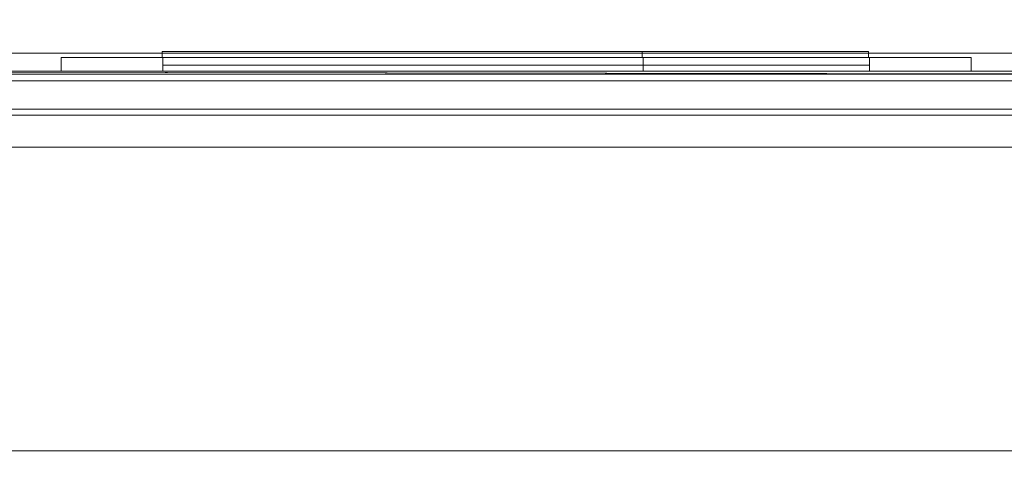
# Model space of a CAD drawing. Header units: inches. Extents: x 813 to 1305, y 19 to 194.
# Tile 644 of 875: x 1222 to 1229, y 104 to 107. Entities that reach past the tile are written whole.
import ezdxf

# ---------------------------------------------------------------- set-up
doc = ezdxf.new("R2010")
doc.units = ezdxf.units.IN
doc.header["$MEASUREMENT"] = 0
for name, color, linetype, true_color in [('CET color Grey2', 7, 'Continuous', 0x060606), ('CET color Grey98', 7, 'Continuous', 0xfafafa), ('CET color NavajoWhite4', 7, 'Continuous', 0x81775f)]:
    doc.layers.add(name, color=color, linetype=linetype, true_color=true_color)
doc.layers.add('CET Default', color=7, linetype='Continuous')

# ---------------------------------------------------------------- blocks, each defined once
blk = doc.blocks.new('*C164')
at = {"layer": 'CET color Grey2', "linetype": 'Continuous', "lineweight": 0}
for points, invisible_edges in [([(40, 2.5, 32.1525), (2, 2.5, 32.1525), (2, 2.5, 34.0275), (40, 2.5, 32.1525)], 4), ([(40, 2.5, 32.1525), (2, 2.5, 34.0275), (40, 2.5, 34.0275), (40, 2.5, 32.1525)], 9), ([(2, 2.5, 32.1525), (40, 2.5, 32.1525), (40, 0.5, 32.1525), (2, 2.5, 32.1525)], 4), ([(2, 2.5, 32.1525), (40, 0.5, 32.1525), (2, 0.5, 32.1525), (2, 2.5, 32.1525)], 9), ([(2, 0.5, 34.0275), (40, 0.5, 34.0275), (40, 2.5, 34.0275), (2, 0.5, 34.0275)], 4), ([(2, 0.5, 34.0275), (40, 2.5, 34.0275), (2, 2.5, 34.0275), (2, 0.5, 34.0275)], 9), ([(40, 2.5, 48.4213), (2, 2.5, 48.4213), (2, 2.5, 49.4213), (40, 2.5, 48.4213)], 4), ([(40, 2.5, 48.4213), (2, 2.5, 49.4213), (40, 2.5, 49.4213), (40, 2.5, 48.4213)], 9), ([(2, 2.5, 48.4213), (40, 2.5, 48.4213), (40, 0.5, 48.4213), (2, 2.5, 48.4213)], 4), ([(2, 2.5, 48.4213), (40, 0.5, 48.4213), (2, 0.5, 48.4213), (2, 2.5, 48.4213)], 9), ([(2, 0.5, 49.4213), (40, 0.5, 49.4213), (40, 2.5, 49.4213), (2, 0.5, 49.4213)], 4), ([(2, 0.5, 49.4213), (40, 2.5, 49.4213), (2, 2.5, 49.4213), (2, 0.5, 49.4213)], 9), ([(40, 2.5, 8.59), (2, 2.5, 8.59), (2, 2.5, 9.59), (40, 2.5, 8.59)], 4), ([(40, 2.5, 8.59), (2, 2.5, 9.59), (40, 2.5, 9.59), (40, 2.5, 8.59)], 9), ([(2, 2.5, 8.59), (40, 2.5, 8.59), (40, 0.5, 8.59), (2, 2.5, 8.59)], 4), ([(2, 2.5, 8.59), (40, 0.5, 8.59), (2, 0.5, 8.59), (2, 2.5, 8.59)], 9), ([(2, 0.5, 9.59), (40, 0.5, 9.59), (40, 2.5, 9.59), (2, 0.5, 9.59)], 4), ([(2, 0.5, 9.59), (40, 2.5, 9.59), (2, 2.5, 9.59), (2, 0.5, 9.59)], 9), ([(40, 2.5, 0.5), (2, 2.5, 0.5), (2, 2.5, 1.5), (40, 2.5, 0.5)], 4), ([(40, 2.5, 0.5), (2, 2.5, 1.5), (40, 2.5, 1.5), (40, 2.5, 0.5)], 9), ([(2, 2.5, 0.5), (40, 2.5, 0.5), (40, 0.5, 0.5), (2, 2.5, 0.5)], 4), ([(2, 2.5, 0.5), (40, 0.5, 0.5), (2, 0.5, 0.5), (2, 2.5, 0.5)], 9), ([(2, 0.5, 1.5), (40, 0.5, 1.5), (40, 2.5, 1.5), (2, 0.5, 1.5)], 4), ([(2, 0.5, 1.5), (40, 2.5, 1.5), (2, 2.5, 1.5), (2, 0.5, 1.5)], 9), ([(2, 0.5, 32.1525), (40, 0.5, 32.1525), (40, 0.5, 34.0275), (2, 0.5, 32.1525)], 4), ([(2, 0.5, 32.1525), (40, 0.5, 34.0275), (2, 0.5, 34.0275), (2, 0.5, 32.1525)], 9), ([(2, 0.5, 48.4213), (40, 0.5, 48.4213), (40, 0.5, 49.4213), (2, 0.5, 48.4213)], 4), ([(2, 0.5, 48.4213), (40, 0.5, 49.4213), (2, 0.5, 49.4213), (2, 0.5, 48.4213)], 9), ([(2, 0.5, 8.59), (40, 0.5, 8.59), (40, 0.5, 9.59), (2, 0.5, 8.59)], 4), ([(2, 0.5, 8.59), (40, 0.5, 9.59), (2, 0.5, 9.59), (2, 0.5, 8.59)], 9), ([(2, 0.5, 0.5), (40, 0.5, 0.5), (40, 0.5, 1.5), (2, 0.5, 0.5)], 4), ([(2, 0.5, 0.5), (40, 0.5, 1.5), (2, 0.5, 1.5), (2, 0.5, 0.5)], 9)]:
    blk.add_3dface(points, dxfattribs=dict(at, invisible_edges=invisible_edges))
at = {"layer": 'CET color Grey98', "linetype": 'Continuous', "lineweight": 0}
for points, invisible_edges in [([(10.425, 3.09, 5.5505), (5.775, 3.09, 5.5505), (5.775, 3.1294, 5.5505), (10.425, 3.09, 5.5505)], 4), ([(10.425, 3.09, 5.5505), (5.775, 3.1294, 5.5505), (10.425, 3.1294, 5.5505), (10.425, 3.09, 5.5505)], 9), ([(10.425, 3.1294, 7.5505), (5.775, 3.1294, 7.5505), (5.775, 3.09, 7.5505), (10.425, 3.1294, 7.5505)], 4), ([(10.425, 3.1294, 7.5505), (5.775, 3.09, 7.5505), (10.425, 3.09, 7.5505), (10.425, 3.1294, 7.5505)], 9), ([(10.425, 3.1294, 5.5505), (5.775, 3.1294, 5.5505), (5.775, 3.1294, 7.5505), (10.425, 3.1294, 5.5505)], 4), ([(10.425, 3.1294, 5.5505), (5.775, 3.1294, 7.5505), (10.425, 3.1294, 7.5505), (10.425, 3.1294, 5.5505)], 9), ([(5.775, 3.1294, 5.5505), (5.775, 3.09, 5.5505), (5.775, 3.09, 7.5505), (5.775, 3.1294, 5.5505)], 4), ([(5.775, 3.1294, 5.5505), (5.775, 3.09, 7.5505), (5.775, 3.1294, 7.5505), (5.775, 3.1294, 5.5505)], 9), ([(5.775, 3.09, 5.0305), (5.775, 3.1294, 5.0305), (5.775, 3.1294, 3.3705), (5.775, 3.09, 5.0305)], 4), ([(5.775, 3.09, 5.0305), (5.775, 3.1294, 3.3705), (5.775, 3.09, 3.3705), (5.775, 3.09, 5.0305)], 9), ([(5.775, 3.09, 5.0305), (8.935, 3.09, 5.0305), (8.935, 3.1294, 5.0305), (5.775, 3.09, 5.0305)], 4), ([(5.775, 3.09, 5.0305), (8.935, 3.1294, 5.0305), (5.775, 3.1294, 5.0305), (5.775, 3.09, 5.0305)], 9), ([(5.775, 3.1294, 3.3705), (8.935, 3.1294, 3.3705), (8.935, 3.09, 3.3705), (5.775, 3.1294, 3.3705)], 4), ([(5.775, 3.1294, 3.3705), (8.935, 3.09, 3.3705), (5.775, 3.09, 3.3705), (5.775, 3.1294, 3.3705)], 9), ([(5.775, 3.1294, 5.0305), (8.935, 3.1294, 5.0305), (8.935, 3.1294, 3.3705), (5.775, 3.1294, 5.0305)], 4), ([(5.775, 3.1294, 5.0305), (8.935, 3.1294, 3.3705), (5.775, 3.1294, 3.3705), (5.775, 3.1294, 5.0305)], 9), ([(8.935, 3.1294, 5.0305), (8.935, 3.09, 5.0305), (8.935, 3.09, 3.3705), (8.935, 3.1294, 5.0305)], 4), ([(8.935, 3.1294, 5.0305), (8.935, 3.09, 3.3705), (8.935, 3.1294, 3.3705), (8.935, 3.1294, 5.0305)], 9), ([(10.425, 3.09, 5.5505), (10.425, 3.1294, 5.5505), (10.425, 3.1294, 7.5505), (10.425, 3.09, 5.5505)], 4), ([(10.425, 3.09, 5.5505), (10.425, 3.1294, 7.5505), (10.425, 3.09, 7.5505), (10.425, 3.09, 5.5505)], 9), ([(5.78, 3.09, 5.5455), (5.78, 3.09, 5.0305), (5.11, 3.09, 2.5955), (5.78, 3.09, 5.5455)], 15), ([(5.78, 3.09, 7.5455), (5.78, 3.09, 5.5455), (5.11, 3.09, 2.5955), (5.78, 3.09, 7.5455)], 6), ([(5.78, 3.09, 7.5455), (5.11, 3.09, 2.5955), (5.11, 3.09, 8.2155), (5.78, 3.09, 7.5455)], 13), ([(10.43, 3.09, 7.5455), (5.78, 3.09, 7.5455), (5.11, 3.09, 8.2155), (10.43, 3.09, 7.5455)], 6), ([(10.43, 3.09, 7.5455), (5.11, 3.09, 8.2155), (11.1, 3.09, 8.2155), (10.43, 3.09, 7.5455)], 13), ([(8.94, 3.09, 3.3705), (11.1, 3.09, 2.5955), (5.11, 3.09, 2.5955), (8.94, 3.09, 3.3705)], 13), ([(5.78, 3.09, 3.3705), (8.94, 3.09, 3.3705), (5.11, 3.09, 2.5955), (5.78, 3.09, 3.3705)], 6), ([(5.78, 3.09, 3.3705), (5.11, 3.09, 2.5955), (5.78, 3.09, 5.0305), (5.78, 3.09, 3.3705)], 11), ([(5.11, 3.09, 2.5955), (11.1, 3.09, 2.5955), (5.11, 3, 2.5955), (5.11, 3.09, 2.5955)], 2), ([(11.1, 3.09, 2.5955), (11.1, 3, 2.5955), (5.11, 3, 2.5955), (11.1, 3.09, 2.5955)], 4), ([(5.11, 3.09, 8.2155), (5.11, 3.09, 2.5955), (5.11, 3, 8.2155), (5.11, 3.09, 8.2155)], 2), ([(5.11, 3.09, 2.5955), (5.11, 3, 2.5955), (5.11, 3, 8.2155), (5.11, 3.09, 2.5955)], 4), ([(11.1, 3.09, 8.2155), (5.11, 3.09, 8.2155), (11.1, 3, 8.2155), (11.1, 3.09, 8.2155)], 2), ([(5.11, 3.09, 8.2155), (5.11, 3, 8.2155), (11.1, 3, 8.2155), (5.11, 3.09, 8.2155)], 4), ([(5.775, 3.09, 5.5505), (10.425, 3.09, 5.5505), (10.425, 3.09, 7.5505), (5.775, 3.09, 5.5505)], 4), ([(5.775, 3.09, 5.5505), (10.425, 3.09, 7.5505), (5.775, 3.09, 7.5505), (5.775, 3.09, 5.5505)], 9), ([(8.935, 3.09, 5.0305), (5.775, 3.09, 5.0305), (5.775, 3.09, 3.3705), (8.935, 3.09, 5.0305)], 4), ([(8.935, 3.09, 5.0305), (5.775, 3.09, 3.3705), (8.935, 3.09, 3.3705), (8.935, 3.09, 5.0305)], 9), ([(5.78, 3.09, 5.5455), (5.78, 3.09, 7.5455), (5.78, 3, 5.5455), (5.78, 3.09, 5.5455)], 2), ([(5.78, 3.09, 7.5455), (5.78, 3, 7.5455), (5.78, 3, 5.5455), (5.78, 3.09, 7.5455)], 4), ([(10.43, 3.09, 5.5455), (5.78, 3.09, 5.5455), (10.43, 3, 5.5455), (10.43, 3.09, 5.5455)], 2), ([(5.78, 3.09, 5.5455), (5.78, 3, 5.5455), (10.43, 3, 5.5455), (5.78, 3.09, 5.5455)], 4), ([(5.78, 3.09, 5.0305), (8.94, 3.09, 5.0305), (5.78, 3, 5.0305), (5.78, 3.09, 5.0305)], 2), ([(8.94, 3.09, 5.0305), (8.94, 3, 5.0305), (5.78, 3, 5.0305), (8.94, 3.09, 5.0305)], 4), ([(5.78, 3.09, 3.3705), (5.78, 3.09, 5.0305), (5.78, 3, 3.3705), (5.78, 3.09, 3.3705)], 2), ([(5.78, 3.09, 5.0305), (5.78, 3, 5.0305), (5.78, 3, 3.3705), (5.78, 3.09, 5.0305)], 4), ([(8.94, 3.09, 3.3705), (5.78, 3.09, 3.3705), (8.94, 3, 3.3705), (8.94, 3.09, 3.3705)], 2), ([(5.78, 3.09, 3.3705), (5.78, 3, 3.3705), (8.94, 3, 3.3705), (5.78, 3.09, 3.3705)], 4), ([(5.78, 3.09, 5.5455), (10.43, 3.09, 5.5455), (8.94, 3.09, 5.0305), (5.78, 3.09, 5.5455)], 6), ([(5.78, 3.09, 5.5455), (8.94, 3.09, 5.0305), (5.78, 3.09, 5.0305), (5.78, 3.09, 5.5455)], 13), ([(5.78, 3.09, 7.5455), (10.43, 3.09, 7.5455), (5.78, 3, 7.5455), (5.78, 3.09, 7.5455)], 2), ([(10.43, 3.09, 7.5455), (10.43, 3, 7.5455), (5.78, 3, 7.5455), (10.43, 3.09, 7.5455)], 4), ([(10.3675, 3.09, 5.608), (5.8425, 3.09, 5.608), (5.8425, 3.09, 7.483), (10.3675, 3.09, 5.608)], 4), ([(10.3675, 3.09, 5.608), (5.8425, 3.09, 7.483), (10.3675, 3.09, 7.483), (10.3675, 3.09, 5.608)], 9), ([(8.8775, 3.09, 3.433), (5.8425, 3.09, 3.433), (5.8425, 3.09, 4.968), (8.8775, 3.09, 3.433)], 4), ([(8.8775, 3.09, 3.433), (5.8425, 3.09, 4.968), (8.8775, 3.09, 4.968), (8.8775, 3.09, 3.433)], 9), ([(8.94, 3.09, 5.0305), (8.94, 3.09, 3.3705), (8.94, 3, 5.0305), (8.94, 3.09, 5.0305)], 2), ([(8.94, 3.09, 3.3705), (8.94, 3, 3.3705), (8.94, 3, 5.0305), (8.94, 3.09, 3.3705)], 4), ([(10.43, 3.09, 5.5455), (8.94, 3.09, 3.3705), (8.94, 3.09, 5.0305), (10.43, 3.09, 5.5455)], 13), ([(8.94, 3.09, 3.3705), (10.43, 3.09, 5.5455), (11.1, 3.09, 2.5955), (8.94, 3.09, 3.3705)], 15), ([(10.43, 3.09, 5.5455), (10.43, 3.09, 7.5455), (11.1, 3.09, 8.2155), (10.43, 3.09, 5.5455)], 6), ([(10.43, 3.09, 5.5455), (11.1, 3.09, 8.2155), (11.1, 3.09, 2.5955), (10.43, 3.09, 5.5455)], 13), ([(10.43, 3.09, 7.5455), (10.43, 3.09, 5.5455), (10.43, 3, 7.5455), (10.43, 3.09, 7.5455)], 2), ([(10.43, 3.09, 5.5455), (10.43, 3, 5.5455), (10.43, 3, 7.5455), (10.43, 3.09, 5.5455)], 4), ([(11.1, 3.09, 2.5955), (11.1, 3.09, 8.2155), (11.1, 3, 2.5955), (11.1, 3.09, 2.5955)], 2), ([(11.1, 3.09, 8.2155), (11.1, 3, 8.2155), (11.1, 3, 2.5955), (11.1, 3.09, 8.2155)], 4), ([(42, 3, 0.5625), (0, 3, 0.5625), (0, 3, 0.8675), (42, 3, 0.5625)], 4), ([(42, 3, 0.5625), (0, 3, 0.8675), (42, 3, 0.8675), (42, 3, 0.5625)], 9), ([(42, 3, 0.8675), (0, 3, 0.8675), (0, 2.9375, 0.93), (42, 3, 0.8675)], 4), ([(42, 3, 0.8675), (0, 2.9375, 0.93), (42, 2.9375, 0.93), (42, 3, 0.8675)], 9), ([(41.9803, 3, 1.18), (0.0197, 3, 1.18), (0.0197, 3, 8.84), (41.9803, 3, 1.18)], 4), ([(41.9803, 3, 1.18), (0.0197, 3, 8.84), (41.9803, 3, 8.84), (41.9803, 3, 1.18)], 9), ([(41.9803, 3, 8.84), (0.0197, 3, 8.84), (0.0197, 2.9375, 8.9025), (41.9803, 3, 8.84)], 4), ([(41.9803, 3, 8.84), (0.0197, 2.9375, 8.9025), (41.9803, 2.9375, 8.9025), (41.9803, 3, 8.84)], 9), ([(41.8125, 2.9375, 9.09), (0.1875, 3, 9.1525), (41.8125, 3, 9.1525), (41.8125, 2.9375, 9.09)], 9), ([(41.8125, 2.9375, 9.09), (0.1875, 2.9375, 9.09), (0.1875, 3, 9.1525), (41.8125, 2.9375, 9.09)], 4), ([(41.8125, 3, 9.1525), (0.1875, 3, 32.9025), (41.8125, 3, 32.9025), (41.8125, 3, 9.1525)], 9), ([(41.8125, 3, 9.1525), (0.1875, 3, 9.1525), (0.1875, 3, 32.9025), (41.8125, 3, 9.1525)], 4), ([(41.8125, 3, 32.9025), (0.1875, 2.9375, 32.965), (41.8125, 2.9375, 32.965), (41.8125, 3, 32.9025)], 9), ([(41.8125, 3, 32.9025), (0.1875, 3, 32.9025), (0.1875, 2.9375, 32.965), (41.8125, 3, 32.9025)], 4), ([(41.8125, 3, 33.26), (41.8125, 2.75, 33.26), (0.1875, 3, 33.26), (41.8125, 3, 33.26)], 2), ([(0.1875, 3, 33.26), (41.8125, 2.75, 33.26), (0.1875, 2.75, 33.26), (0.1875, 3, 33.26)], 9), ([(41.8125, 3, 33.26), (0.1875, 3, 33.26), (0.1875, 3, 35.005), (41.8125, 3, 33.26)], 4), ([(41.8125, 3, 33.26), (0.1875, 3, 35.005), (41.8125, 3, 35.005), (41.8125, 3, 33.26)], 9), ([(41.8125, 2.75, 34.92), (41.8125, 3, 34.92), (0.1875, 3, 34.92), (41.8125, 2.75, 34.92)], 4), ([(41.8125, 2.75, 34.92), (0.1875, 3, 34.92), (0.1875, 2.75, 34.92), (41.8125, 2.75, 34.92)], 9), ([(41.8125, 3, 35.26), (41.8125, 2.75, 35.26), (0.1875, 3, 35.26), (41.8125, 3, 35.26)], 2), ([(0.1875, 3, 35.26), (41.8125, 2.75, 35.26), (0.1875, 2.75, 35.26), (0.1875, 3, 35.26)], 9), ([(41.8125, 3, 35.26), (0.1875, 3, 35.26), (0.1875, 3, 37.005), (41.8125, 3, 35.26)], 4), ([(41.8125, 3, 35.26), (0.1875, 3, 37.005), (41.8125, 3, 37.005), (41.8125, 3, 35.26)], 9), ([(41.8125, 2.75, 36.92), (41.8125, 3, 36.92), (0.1875, 3, 36.92), (41.8125, 2.75, 36.92)], 4), ([(41.8125, 2.75, 36.92), (0.1875, 3, 36.92), (0.1875, 2.75, 36.92), (41.8125, 2.75, 36.92)], 9), ([(41.8125, 3, 37.26), (41.8125, 2.75, 37.26), (0.1875, 3, 37.26), (41.8125, 3, 37.26)], 2), ([(0.1875, 3, 37.26), (41.8125, 2.75, 37.26), (0.1875, 2.75, 37.26), (0.1875, 3, 37.26)], 9), ([(41.8125, 3, 37.26), (0.1875, 3, 37.26), (0.1875, 3, 39.005), (41.8125, 3, 37.26)], 4), ([(41.8125, 3, 37.26), (0.1875, 3, 39.005), (41.8125, 3, 39.005), (41.8125, 3, 37.26)], 9), ([(41.8125, 2.75, 38.92), (41.8125, 3, 38.92), (0.1875, 3, 38.92), (41.8125, 2.75, 38.92)], 4), ([(41.8125, 2.75, 38.92), (0.1875, 3, 38.92), (0.1875, 2.75, 38.92), (41.8125, 2.75, 38.92)], 9), ([(41.8125, 3, 39.26), (41.8125, 2.75, 39.26), (0.1875, 3, 39.26), (41.8125, 3, 39.26)], 2), ([(0.1875, 3, 39.26), (41.8125, 2.75, 39.26), (0.1875, 2.75, 39.26), (0.1875, 3, 39.26)], 9), ([(41.8125, 3, 39.26), (0.1875, 3, 39.26), (0.1875, 3, 41.005), (41.8125, 3, 39.26)], 4), ([(41.8125, 3, 39.26), (0.1875, 3, 41.005), (41.8125, 3, 41.005), (41.8125, 3, 39.26)], 9), ([(41.8125, 2.75, 40.92), (41.8125, 3, 40.92), (0.1875, 3, 40.92), (41.8125, 2.75, 40.92)], 4), ([(41.8125, 2.75, 40.92), (0.1875, 3, 40.92), (0.1875, 2.75, 40.92), (41.8125, 2.75, 40.92)], 9), ([(41.8125, 3, 41.26), (41.8125, 2.75, 41.26), (0.1875, 3, 41.26), (41.8125, 3, 41.26)], 2), ([(0.1875, 3, 41.26), (41.8125, 2.75, 41.26), (0.1875, 2.75, 41.26), (0.1875, 3, 41.26)], 9), ([(41.8125, 3, 41.26), (0.1875, 3, 41.26), (0.1875, 3, 43.005), (41.8125, 3, 41.26)], 4), ([(41.8125, 3, 41.26), (0.1875, 3, 43.005), (41.8125, 3, 43.005), (41.8125, 3, 41.26)], 9), ([(41.8125, 2.75, 42.92), (41.8125, 3, 42.92), (0.1875, 3, 42.92), (41.8125, 2.75, 42.92)], 4), ([(41.8125, 2.75, 42.92), (0.1875, 3, 42.92), (0.1875, 2.75, 42.92), (41.8125, 2.75, 42.92)], 9), ([(41.8125, 3, 43.26), (41.8125, 2.75, 43.26), (0.1875, 3, 43.26), (41.8125, 3, 43.26)], 2), ([(0.1875, 3, 43.26), (41.8125, 2.75, 43.26), (0.1875, 2.75, 43.26), (0.1875, 3, 43.26)], 9), ([(41.8125, 3, 43.26), (0.1875, 3, 43.26), (0.1875, 3, 45.005), (41.8125, 3, 43.26)], 4), ([(41.8125, 3, 43.26), (0.1875, 3, 45.005), (41.8125, 3, 45.005), (41.8125, 3, 43.26)], 9), ([(41.8125, 2.75, 44.92), (41.8125, 3, 44.92), (0.1875, 3, 44.92), (41.8125, 2.75, 44.92)], 4), ([(41.8125, 2.75, 44.92), (0.1875, 3, 44.92), (0.1875, 2.75, 44.92), (41.8125, 2.75, 44.92)], 9), ([(41.8125, 3, 45.26), (41.8125, 2.75, 45.26), (0.1875, 3, 45.26), (41.8125, 3, 45.26)], 2), ([(0.1875, 3, 45.26), (41.8125, 2.75, 45.26), (0.1875, 2.75, 45.26), (0.1875, 3, 45.26)], 9), ([(41.8125, 3, 45.26), (0.1875, 3, 45.26), (0.1875, 3, 47.005), (41.8125, 3, 45.26)], 4), ([(41.8125, 3, 45.26), (0.1875, 3, 47.005), (41.8125, 3, 47.005), (41.8125, 3, 45.26)], 9), ([(41.8125, 2.75, 46.92), (41.8125, 3, 46.92), (0.1875, 3, 46.92), (41.8125, 2.75, 46.92)], 4), ([(41.8125, 2.75, 46.92), (0.1875, 3, 46.92), (0.1875, 2.75, 46.92), (41.8125, 2.75, 46.92)], 9), ([(41.8125, 3, 47.26), (41.8125, 2.75, 47.26), (0.1875, 3, 47.26), (41.8125, 3, 47.26)], 2), ([(0.1875, 3, 47.26), (41.8125, 2.75, 47.26), (0.1875, 2.75, 47.26), (0.1875, 3, 47.26)], 9), ([(41.8125, 3, 47.26), (0.1875, 3, 47.26), (0.1875, 3, 49.005), (41.8125, 3, 47.26)], 4), ([(41.8125, 3, 47.26), (0.1875, 3, 49.005), (41.8125, 3, 49.005), (41.8125, 3, 47.26)], 9), ([(5.78, 3, 5.0305), (5.11, 3, 2.5955), (5.78, 3, 3.3705), (5.78, 3, 5.0305)], 2), ([(5.11, 3, 2.5955), (8.94, 3, 3.3705), (5.78, 3, 3.3705), (5.11, 3, 2.5955)], 13), ([(5.11, 3, 2.5955), (11.1, 3, 2.5955), (8.94, 3, 3.3705), (5.11, 3, 2.5955)], 6), ([(11.1, 3, 8.2155), (5.11, 3, 8.2155), (10.43, 3, 7.5455), (11.1, 3, 8.2155)], 6), ([(5.11, 3, 8.2155), (5.78, 3, 7.5455), (10.43, 3, 7.5455), (5.11, 3, 8.2155)], 13), ([(5.11, 3, 8.2155), (5.11, 3, 2.5955), (5.78, 3, 7.5455), (5.11, 3, 8.2155)], 6), ([(5.11, 3, 2.5955), (5.78, 3, 5.5455), (5.78, 3, 7.5455), (5.11, 3, 2.5955)], 4), ([(10.43, 3.0394, 5.5455), (5.78, 3.0394, 5.5455), (5.78, 3.0394, 7.5455), (10.43, 3.0394, 5.5455)], 4), ([(10.43, 3.0394, 5.5455), (5.78, 3.0394, 7.5455), (10.43, 3.0394, 7.5455), (10.43, 3.0394, 5.5455)], 9), ([(8.94, 3.0394, 3.3705), (5.78, 3.0394, 3.3705), (5.78, 3.0394, 5.0305), (8.94, 3.0394, 3.3705)], 4), ([(8.94, 3.0394, 3.3705), (5.78, 3.0394, 5.0305), (8.94, 3.0394, 5.0305), (8.94, 3.0394, 3.3705)], 9), ([(5.78, 3, 5.0305), (8.94, 3, 5.0305), (5.78, 3, 5.5455), (5.78, 3, 5.0305)], 2), ([(8.94, 3, 5.0305), (10.43, 3, 5.5455), (5.78, 3, 5.5455), (8.94, 3, 5.0305)], 13), ([(11.1, 3, 2.5955), (10.43, 3, 5.5455), (8.94, 3, 3.3705), (11.1, 3, 2.5955)], 15), ([(8.94, 3, 5.0305), (8.94, 3, 3.3705), (10.43, 3, 5.5455), (8.94, 3, 5.0305)], 6), ([(11.1, 3, 2.5955), (11.1, 3, 8.2155), (10.43, 3, 5.5455), (11.1, 3, 2.5955)], 6), ([(11.1, 3, 8.2155), (10.43, 3, 7.5455), (10.43, 3, 5.5455), (11.1, 3, 8.2155)], 13), ([(42, 2.9375, 0.93), (0, 2.9375, 0.93), (0, 2.75, 0.93), (42, 2.9375, 0.93)], 4), ([(42, 2.9375, 0.93), (0, 2.75, 0.93), (42, 2.75, 0.93), (42, 2.9375, 0.93)], 9), ([(42, 2.75, 0.5), (0, 2.75, 0.5), (0, 2.9375, 0.5), (42, 2.75, 0.5)], 4), ([(42, 2.75, 0.5), (0, 2.9375, 0.5), (42, 2.9375, 0.5), (42, 2.75, 0.5)], 9), ([(41.9803, 2.9375, 8.9025), (0.0197, 2.9375, 8.9025), (0.0197, 2.75, 8.9025), (41.9803, 2.9375, 8.9025)], 4), ([(41.9803, 2.9375, 8.9025), (0.0197, 2.75, 8.9025), (41.9803, 2.75, 8.9025), (41.9803, 2.9375, 8.9025)], 9), ([(41.9803, 2.75, 1.1175), (0.0197, 2.75, 1.1175), (0.0197, 2.9375, 1.1175), (41.9803, 2.75, 1.1175)], 4), ([(41.9803, 2.75, 1.1175), (0.0197, 2.9375, 1.1175), (41.9803, 2.9375, 1.1175), (41.9803, 2.75, 1.1175)], 9), ([(0.0312, 0.0197, 49.5), (41.9687, 0.0197, 49.5), (41.9687, 2.9803, 49.5), (0.0312, 0.0197, 49.5)], 4), ([(0.0312, 0.0197, 49.5), (41.9687, 2.9803, 49.5), (0.0312, 2.9803, 49.5), (0.0312, 0.0197, 49.5)], 9), ([(0.0312, 2.9803, 49.5), (41.9687, 2.9803, 49.5), (41.9687, 2.9803, 49.25), (0.0312, 2.9803, 49.5)], 4), ([(0.0312, 2.9803, 49.5), (41.9687, 2.9803, 49.25), (0.0312, 2.9803, 49.25), (0.0312, 2.9803, 49.5)], 9), ([(0.0312, 2.9803, 49.25), (41.9687, 2.9803, 49.25), (41.9687, 0.0197, 49.25), (0.0312, 2.9803, 49.25)], 4), ([(0.0312, 2.9803, 49.25), (41.9687, 0.0197, 49.25), (0.0312, 0.0197, 49.25), (0.0312, 2.9803, 49.25)], 9), ([(41.8125, 2.75, 9.09), (0.1875, 2.9375, 9.09), (41.8125, 2.9375, 9.09), (41.8125, 2.75, 9.09)], 9), ([(41.8125, 2.75, 9.09), (0.1875, 2.75, 9.09), (0.1875, 2.9375, 9.09), (41.8125, 2.75, 9.09)], 4), ([(41.8125, 2.9375, 32.965), (0.1875, 2.75, 32.965), (41.8125, 2.75, 32.965), (41.8125, 2.9375, 32.965)], 9), ([(41.8125, 2.9375, 32.965), (0.1875, 2.9375, 32.965), (0.1875, 2.75, 32.965), (41.8125, 2.9375, 32.965)], 4), ([(42, 2.75, 0.93), (0, 2.75, 0.93), (0, 2.75, 0.5), (42, 2.75, 0.93)], 4), ([(42, 2.75, 0.93), (0, 2.75, 0.5), (42, 2.75, 0.5), (42, 2.75, 0.93)], 9), ([(41.9803, 2.75, 8.9025), (0.0197, 2.75, 8.9025), (0.0197, 2.75, 1.1175), (41.9803, 2.75, 8.9025)], 4), ([(41.9803, 2.75, 8.9025), (0.0197, 2.75, 1.1175), (41.9803, 2.75, 1.1175), (41.9803, 2.75, 8.9025)], 9), ([(41.9803, 2.7106, 0.93), (0.0197, 2.7106, 0.93), (0.0197, 2.75, 0.93), (41.9803, 2.7106, 0.93)], 4), ([(41.9803, 2.7106, 0.93), (0.0197, 2.75, 0.93), (41.9803, 2.75, 0.93), (41.9803, 2.7106, 0.93)], 9), ([(41.9803, 2.75, 1.1175), (0.0197, 2.75, 1.1175), (0.0197, 2.7106, 1.1175), (41.9803, 2.75, 1.1175)], 4), ([(41.9803, 2.75, 1.1175), (0.0197, 2.7106, 1.1175), (41.9803, 2.7106, 1.1175), (41.9803, 2.75, 1.1175)], 9), ([(41.9803, 2.75, 0.93), (0.0197, 2.75, 0.93), (0.0197, 2.75, 1.1175), (41.9803, 2.75, 0.93)], 4), ([(41.9803, 2.75, 0.93), (0.0197, 2.75, 1.1175), (41.9803, 2.75, 1.1175), (41.9803, 2.75, 0.93)], 9), ([(41.9803, 2.7106, 8.9025), (0.0197, 2.7106, 8.9025), (0.0197, 2.75, 8.9025), (41.9803, 2.7106, 8.9025)], 4), ([(41.9803, 2.7106, 8.9025), (0.0197, 2.75, 8.9025), (41.9803, 2.75, 8.9025), (41.9803, 2.7106, 8.9025)], 9), ([(41.9803, 2.75, 9.09), (0.0197, 2.75, 9.09), (0.0197, 2.7106, 9.09), (41.9803, 2.75, 9.09)], 4), ([(41.9803, 2.75, 9.09), (0.0197, 2.7106, 9.09), (41.9803, 2.7106, 9.09), (41.9803, 2.75, 9.09)], 9), ([(41.9803, 2.75, 8.9025), (0.0197, 2.75, 8.9025), (0.0197, 2.75, 9.09), (41.9803, 2.75, 8.9025)], 4), ([(41.9803, 2.75, 8.9025), (0.0197, 2.75, 9.09), (41.9803, 2.75, 9.09), (41.9803, 2.75, 8.9025)], 9), ([(41.8125, 2.75, 32.965), (0.1875, 2.75, 9.09), (41.8125, 2.75, 9.09), (41.8125, 2.75, 32.965)], 9), ([(41.8125, 2.75, 32.965), (0.1875, 2.75, 32.965), (0.1875, 2.75, 9.09), (41.8125, 2.75, 32.965)], 4), ([(41.8125, 2.75, 32.92), (0.1875, 2.75, 32.92), (0.1875, 2.75, 33.26), (41.8125, 2.75, 32.92)], 4), ([(41.8125, 2.75, 32.92), (0.1875, 2.75, 33.26), (41.8125, 2.75, 33.26), (41.8125, 2.75, 32.92)], 9), ([(41.8125, 2.75, 34.92), (0.1875, 2.75, 34.92), (0.1875, 2.75, 35.26), (41.8125, 2.75, 34.92)], 4), ([(41.8125, 2.75, 34.92), (0.1875, 2.75, 35.26), (41.8125, 2.75, 35.26), (41.8125, 2.75, 34.92)], 9), ([(41.8125, 2.75, 36.92), (0.1875, 2.75, 36.92), (0.1875, 2.75, 37.26), (41.8125, 2.75, 36.92)], 4), ([(41.8125, 2.75, 36.92), (0.1875, 2.75, 37.26), (41.8125, 2.75, 37.26), (41.8125, 2.75, 36.92)], 9), ([(41.8125, 2.75, 38.92), (0.1875, 2.75, 38.92), (0.1875, 2.75, 39.26), (41.8125, 2.75, 38.92)], 4), ([(41.8125, 2.75, 38.92), (0.1875, 2.75, 39.26), (41.8125, 2.75, 39.26), (41.8125, 2.75, 38.92)], 9), ([(41.8125, 2.75, 40.92), (0.1875, 2.75, 40.92), (0.1875, 2.75, 41.26), (41.8125, 2.75, 40.92)], 4), ([(41.8125, 2.75, 40.92), (0.1875, 2.75, 41.26), (41.8125, 2.75, 41.26), (41.8125, 2.75, 40.92)], 9), ([(41.8125, 2.75, 42.92), (0.1875, 2.75, 42.92), (0.1875, 2.75, 43.26), (41.8125, 2.75, 42.92)], 4), ([(41.8125, 2.75, 42.92), (0.1875, 2.75, 43.26), (41.8125, 2.75, 43.26), (41.8125, 2.75, 42.92)], 9), ([(41.8125, 2.75, 44.92), (0.1875, 2.75, 44.92), (0.1875, 2.75, 45.26), (41.8125, 2.75, 44.92)], 4), ([(41.8125, 2.75, 44.92), (0.1875, 2.75, 45.26), (41.8125, 2.75, 45.26), (41.8125, 2.75, 44.92)], 9), ([(41.8125, 2.75, 46.92), (0.1875, 2.75, 46.92), (0.1875, 2.75, 47.26), (41.8125, 2.75, 46.92)], 4), ([(41.8125, 2.75, 46.92), (0.1875, 2.75, 47.26), (41.8125, 2.75, 47.26), (41.8125, 2.75, 46.92)], 9), ([(0.0197, 2.7106, 0.93), (41.9803, 2.7106, 0.93), (41.9803, 2.7106, 1.1175), (0.0197, 2.7106, 0.93)], 4), ([(0.0197, 2.7106, 0.93), (41.9803, 2.7106, 1.1175), (0.0197, 2.7106, 1.1175), (0.0197, 2.7106, 0.93)], 9), ([(0.0197, 2.7106, 8.9025), (41.9803, 2.7106, 8.9025), (41.9803, 2.7106, 9.09), (0.0197, 2.7106, 8.9025)], 4), ([(0.0197, 2.7106, 8.9025), (41.9803, 2.7106, 9.09), (0.0197, 2.7106, 9.09), (0.0197, 2.7106, 8.9025)], 9)]:
    blk.add_3dface(points, dxfattribs=dict(at, invisible_edges=invisible_edges))
for points in [[(42, 2.9375, 0.5), (0, 2.9375, 0.5), (0, 3, 0.5625), (42, 2.9375, 0.5)], [(42, 2.9375, 0.5), (0, 3, 0.5625), (42, 3, 0.5625), (42, 2.9375, 0.5)], [(41.9803, 2.9375, 1.1175), (0.0197, 2.9375, 1.1175), (0.0197, 3, 1.18), (41.9803, 2.9375, 1.1175)], [(41.9803, 2.9375, 1.1175), (0.0197, 3, 1.18), (41.9803, 3, 1.18), (41.9803, 2.9375, 1.1175)], [(5.11, 3, 2.5955), (5.78, 3, 5.0305), (5.78, 3, 5.5455), (5.11, 3, 2.5955)]]:
    blk.add_3dface(points, dxfattribs=at)
blk = doc.blocks.new('*C163')
at = {"layer": 'CET Default', "linetype": 'Continuous', "lineweight": 0, "rotation": 359.9999999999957}
blk.add_blockref('*C164', (418.7222, 916.8549), dxfattribs=at)
blk = doc.blocks.new('*C180')
at = {"layer": 'CET color Grey98', "linetype": 'Continuous', "lineweight": 0}
for points, invisible_edges in [([(0.1181, -0.1181, 29), (84, 0, 28.8819), (0, 0, 28.8819), (0.1181, -0.1181, 29)], 9), ([(0, 0, 28.8819), (84, 0, 28.8819), (84, 0, 27.8681), (0, 0, 28.8819)], 4), ([(0, 0, 28.8819), (84, 0, 27.8681), (0, 0, 27.8681), (0, 0, 28.8819)], 9), ([(0, 0, 27.8681), (84, 0, 27.8681), (83.8819, -0.1181, 27.75), (0, 0, 27.8681)], 4), ([(0, 0, 27.8681), (83.8819, -0.1181, 27.75), (0.1181, -0.1181, 27.75), (0, 0, 27.8681)], 9), ([(0.1181, -0.1181, 29), (83.8819, -0.1181, 29), (84, 0, 28.8819), (0.1181, -0.1181, 29)], 4), ([(0.1181, -23.913, 29), (83.8819, -23.913, 29), (83.8819, -0.1181, 29), (0.1181, -23.913, 29)], 4), ([(0.1181, -23.913, 29), (83.8819, -0.1181, 29), (0.1181, -0.1181, 29), (0.1181, -23.913, 29)], 9), ([(0.1181, -0.1181, 27.75), (83.8819, -0.1181, 27.75), (83.8819, -0.1181, 29), (0.1181, -0.1181, 27.75)], 4), ([(0.1181, -0.1181, 27.75), (83.8819, -0.1181, 29), (0.1181, -0.1181, 29), (0.1181, -0.1181, 27.75)], 9)]:
    blk.add_3dface(points, dxfattribs=dict(at, invisible_edges=invisible_edges))
at = {"layer": 'CET color NavajoWhite4', "linetype": 'Continuous', "lineweight": 0}
for points, invisible_edges in [([(0.1181, -23.913, 27.75), (83.8819, -0.1181, 27.75), (83.8819, -23.913, 27.75), (0.1181, -23.913, 27.75)], 9), ([(0.1181, -23.913, 27.75), (0.1181, -0.1181, 27.75), (83.8819, -0.1181, 27.75), (0.1181, -23.913, 27.75)], 4)]:
    blk.add_3dface(points, dxfattribs=dict(at, invisible_edges=invisible_edges))
blk = doc.blocks.new('*C179')
at = {"layer": 'CET Default', "linetype": 'Continuous', "lineweight": 0, "rotation": 179.9999999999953}
blk.add_blockref('*C180', (502.7222, 919.8549), dxfattribs=at)
blk = doc.blocks.new('*C250')
at = {"layer": 'CET color Grey98', "linetype": 'Continuous', "lineweight": 0}
for points, invisible_edges in [([(41.49, 14, 65), (0.5, 14, 65), (0.5, 14, 65.5), (41.49, 14, 65)], 4), ([(41.49, 14, 65), (0.5, 14, 65.5), (41.49, 14, 65.5), (41.49, 14, 65)], 9), ([(0.5, 14, 65), (41.49, 14, 65), (41.49, 0.3125, 65), (0.5, 14, 65)], 4), ([(0.5, 14, 65), (41.49, 0.3125, 65), (0.5, 0.3125, 65), (0.5, 14, 65)], 9), ([(0.5, 0.3125, 65.5), (41.49, 0.3125, 65.5), (41.49, 14, 65.5), (0.5, 0.3125, 65.5)], 4), ([(0.5, 0.3125, 65.5), (41.49, 14, 65.5), (0.5, 14, 65.5), (0.5, 0.3125, 65.5)], 9), ([(41.49, 14, 49.5), (0.5, 14, 49.5), (0.5, 14, 65), (41.49, 14, 49.5)], 4), ([(41.49, 14, 49.5), (0.5, 14, 65), (41.49, 14, 65), (41.49, 14, 49.5)], 9), ([(0.5, 14, 49.5), (41.49, 14, 49.5), (41.49, 13.5, 49.5), (0.5, 14, 49.5)], 4), ([(0.5, 14, 49.5), (41.49, 13.5, 49.5), (0.5, 13.5, 49.5), (0.5, 14, 49.5)], 9), ([(0.5, 13.5, 65), (41.49, 13.5, 65), (41.49, 14, 65), (0.5, 13.5, 65)], 4), ([(0.5, 13.5, 65), (41.49, 14, 65), (0.5, 14, 65), (0.5, 13.5, 65)], 9), ([(41.49, 13.999, 51), (0.51, 13.999, 51), (0.51, 13.999, 51.5), (41.49, 13.999, 51)], 4), ([(41.49, 13.999, 51), (0.51, 13.999, 51.5), (41.49, 13.999, 51.5), (41.49, 13.999, 51)], 9), ([(0.51, 13.999, 51), (41.49, 13.999, 51), (41.49, 0.3125, 51), (0.51, 13.999, 51)], 4), ([(0.51, 13.999, 51), (41.49, 0.3125, 51), (0.51, 0.3125, 51), (0.51, 13.999, 51)], 9), ([(0.51, 0.3125, 51.5), (41.49, 0.3125, 51.5), (41.49, 13.999, 51.5), (0.51, 0.3125, 51.5)], 4), ([(0.51, 0.3125, 51.5), (41.49, 13.999, 51.5), (0.51, 13.999, 51.5), (0.51, 0.3125, 51.5)], 9)]:
    blk.add_3dface(points, dxfattribs=dict(at, invisible_edges=invisible_edges))
blk = doc.blocks.new('*C270')
at = {"layer": 'CET Default', "linetype": 'Continuous', "lineweight": 0, "rotation": 179.9999999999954}
blk.add_blockref('*C250', (460.7222, 933.8549), dxfattribs=at)

msp = doc.modelspace()

# ---------------------------------------------------------------- block references
at = {"layer": 'CET Default', "linetype": 'Continuous', "lineweight": 0}
for name in ['*C179', '*C270', '*C163']:
    msp.add_blockref(name, (798.7199, -813.1289), dxfattribs=at)

doc.saveas('drawing.dxf')
